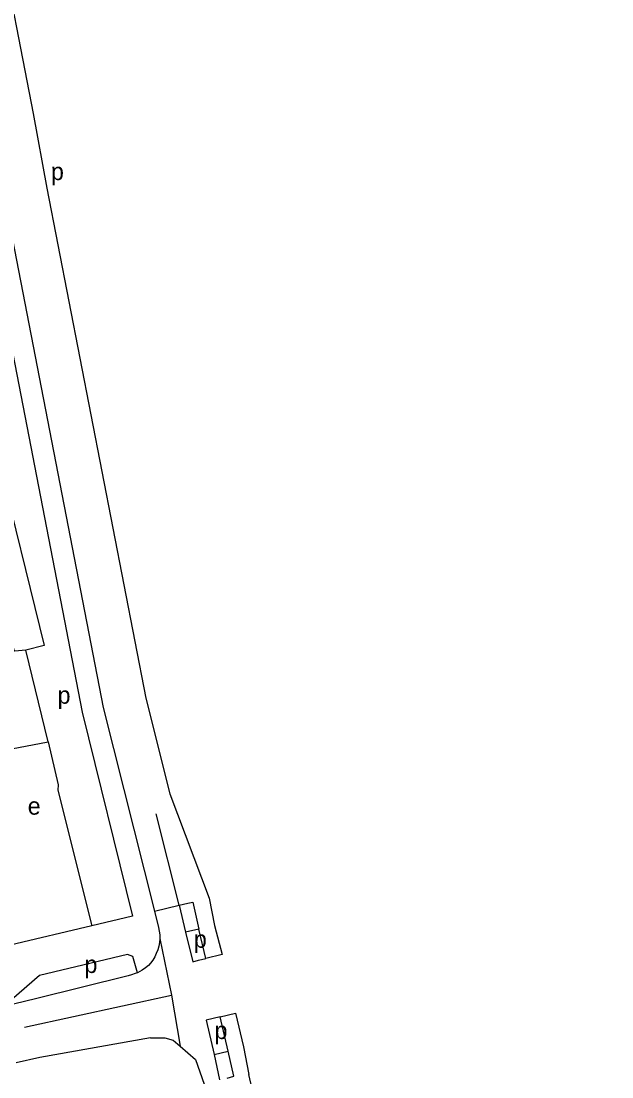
# Model space of a CAD drawing. Extents: x 157768 to 159790, y 387230 to 389604.
# Drawn here: x 159502.9 to 159638.9, y 388653.9 to 388896.9 of the extents above; entities that cross this region are included whole.
import ezdxf

# ---------------------------------------------------------------- set-up
doc = ezdxf.new("R2010")
doc.units = 0
for name, color, linetype in [('BLT_Basislijn', 7, 'Continuous'), ('BLT_Centroide', 7, 'Continuous'), ('BLT_Vlakafsluiter', 7, 'Continuous')]:
    doc.layers.add(name, color=color, linetype=linetype)

msp = doc.modelspace()

# ---------------------------------------------------------------- linework, layer by layer
at = {"layer": 'BLT_Basislijn'}
for p, q in [((159488.24, 388727.05), (159509.1, 388731.02)), ((159539.29, 388693.43), (159533.97, 388714.43)), ((159542.46, 388694.17), (159543.84, 388687.92)), ((159546.18, 388695.04), (159547.44, 388688.77)), ((159533.61, 388692.03), (159534.54, 388688.34)), ((159539.29, 388693.43), (159541.27, 388693.89)), ((159539.29, 388693.43), (159540.76, 388687.27)), ((159519.15, 388688.67), (159500.4, 388684.26)), ((159543.84, 388687.92), (159540.76, 388687.27)), ((159534.79, 388685.99), (159534.79, 388685.74)), ((159543.75, 388680.77), (159545.45, 388681.18)), ((159527.5, 388677.18), (159506.2, 388671.87)), ((159503.69, 388665.34), (159537.53, 388672.75)), ((159506.2, 388671.87), (159498.95, 388670.16)), ((159532.66, 388662.89), (159507.22, 388658.39)), ((159554.07, 388660.81), (159555.3, 388654.47)), ((159507.22, 388658.39), (159501.73, 388657.14)), ((159547.37, 388659.12), (159550.56, 388659.88)), ((159547.37, 388659.12), (159548.57, 388653.23)), ((159551.84, 388654.07), (159550.56, 388659.88)), ((159550.35, 388653.66), (159551.84, 388654.07))]:
    msp.add_line(p, q, dxfattribs=at)
for points in [[(159449.62, 389075.03), (159454.85, 389074.28), (159455.48, 389073.96), (159458.03, 389070.98), (159483.81, 388911.81), (159494.05, 388855.63), (159516.92, 388737.84), (159528.56, 388690.88), (159519.15, 388688.67)], [(159483.69, 389028.51), (159483.09, 389030.41), (159483.02, 389010.42), (159483.02, 389007.85), (159484.08, 388997.8), (159487.65, 388975.85), (159494.16, 388937.12), (159497.37, 388918.03), (159505.66, 388875.62)], [(159505.66, 388875.62), (159508.79, 388858.41), (159531.57, 388741.1), (159537.12, 388719.06), (159546.18, 388695.04)], [(159495.82, 388873.83), (159498.96, 388856.56), (159521.8, 388738.92), (159533.61, 388692.03)], [(159488.1, 388856.93), (159498.77, 388801.35), (159498.82, 388800.05), (159497.95, 388799.78), (159497.1, 388799.06), (159497.34, 388797.21), (159508.21, 388753.18), (159503.98, 388752.09)], [(159503.98, 388752.09), (159501.45, 388751.88), (159501.29, 388752.16), (159497.62, 388767.09), (159496.98, 388770.81)], [(159509.1, 388731.02), (159503.98, 388752.09)], [(159509.1, 388731.02), (159511.44, 388721.17), (159511.36, 388719.9), (159519.15, 388688.67)], [(159541.27, 388693.89), (159542.46, 388694.17)], [(159534.54, 388688.34), (159534.7, 388687.49), (159534.79, 388686.62), (159534.79, 388685.99)], [(159540.76, 388687.27), (159542.4, 388680.44), (159543.75, 388680.77)], [(159545.45, 388681.18), (159543.84, 388687.92)], [(159547.44, 388688.77), (159549.14, 388682.08)], [(159534.79, 388685.74), (159534.72, 388684.87), (159534.56, 388684.01), (159534.33, 388683.17), (159534.02, 388682.35), (159533.64, 388681.57), (159533.19, 388680.82), (159532.67, 388680.12), (159532.21, 388679.59)], [(159529.66, 388677.91), (159528.58, 388681.62), (159527.36, 388682.09), (159507.12, 388677.25), (159498.95, 388670.16)], [(159532.21, 388679.59), (159531.51, 388679.01), (159530.77, 388678.5), (159529.66, 388677.91)], [(159529.66, 388677.91), (159529.16, 388677.69), (159528.3, 388677.39), (159527.5, 388677.18)], [(159548.68, 388667.78), (159545.48, 388667.02), (159547.37, 388659.12)], [(159550.56, 388659.88), (159548.68, 388667.78)], [(159552.23, 388668.61), (159554.07, 388660.81)], [(159532.66, 388662.89), (159535.99, 388662.89), (159537.87, 388662.35), (159539.5, 388661.02)], [(159539.5, 388661.02), (159543.02, 388657.92), (159545.03, 388652.23)], [(159638.9, 388316.22), (159629.41, 388338.86), (159590.2, 388503.39), (159579.29, 388551.84), (159555.3, 388654.47)]]:
    msp.add_lwpolyline(points, dxfattribs=at)
at = {"layer": 'BLT_Vlakafsluiter'}
for p, q in [((159533.61, 388692.03), (159539.29, 388693.43)), ((159534.79, 388685.74), (159537.53, 388672.75)), ((159549.14, 388682.08), (159545.45, 388681.18)), ((159537.53, 388672.75), (159539.5, 388661.02)), ((159548.68, 388667.78), (159552.23, 388668.61))]:
    msp.add_line(p, q, dxfattribs=at)

# ---------------------------------------------------------------- texts
at = {"layer": 'BLT_Centroide'}
for s, p in [('p', (159509.76, 388860.29)), ('p', (159511.29, 388739.8)), ('e', (159504.42, 388714.27)), ('p', (159542.66, 388683.64)), ('p', (159517.48, 388677.84)), ('p', (159547.42, 388662.64))]:
    msp.add_text(s, height=4, dxfattribs=at).set_placement(p)

doc.saveas('drawing.dxf')
